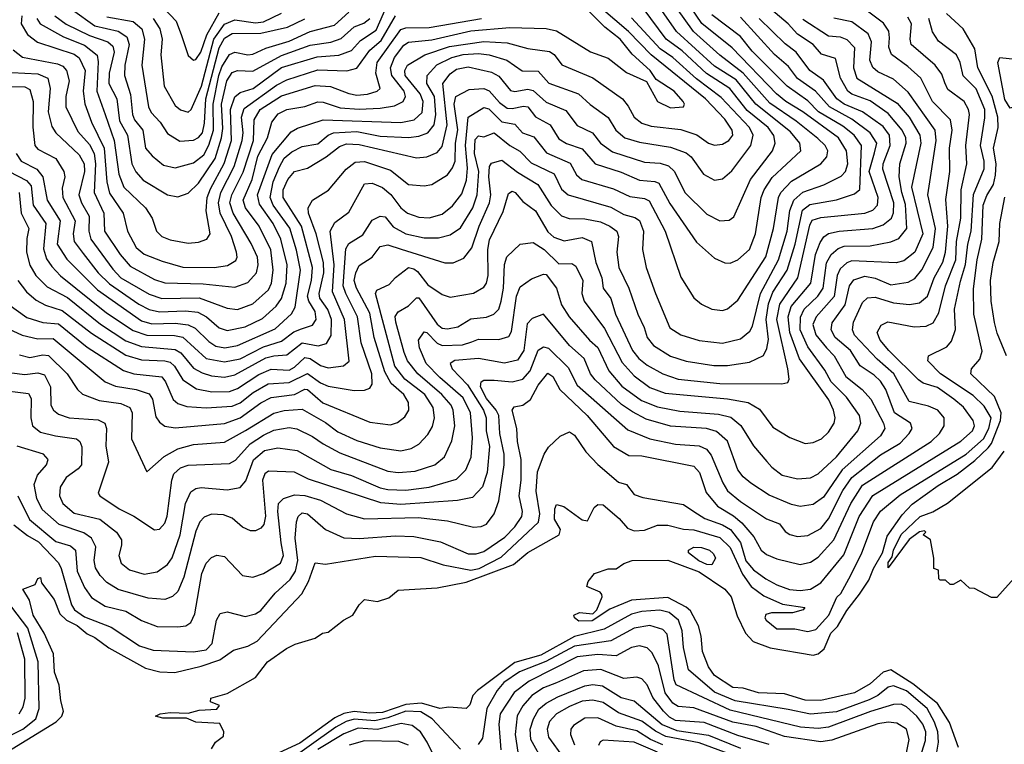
# Model space of a CAD drawing. Extents: x 1308313 to 1441400, y 959662 to 1036319.
# Tile 307 of 656: x 1359205 to 1363002, y 992897 to 995691. Entities that reach past the tile are written whole.
import ezdxf

# ---------------------------------------------------------------- set-up
doc = ezdxf.new("R2010")
doc.units = 0

msp = doc.modelspace()

# ---------------------------------------------------------------- linework, layer by layer
at = {"layer": '0CON10XD'}
for points in [[(1359160, 994595), (1359232.8, 994542.8), (1359295, 994523.2), (1359355, 994517.9), (1359465, 994428.6), (1359605, 994337.9), (1359645.1, 994325.1), (1359753.1, 994313.1), (1359767.7, 994295), (1359796.5, 994226.5), (1359815, 994211.4), (1359849.7, 994199.7), (1359925, 994193.8), (1360025, 994200.7), (1360055, 994213.9), (1360106.1, 994253.9), (1360163, 994287), (1360245, 994291.3), (1360315, 994326.1), (1360365, 994290.2), (1360395, 994277.5), (1360495, 994261.4), (1360535, 994262.5), (1360555, 994270), (1360564.1, 994285.9), (1360563, 994325), (1360522.4, 994445), (1360508.6, 994545), (1360462.5, 994635), (1360453, 994665), (1360463.2, 994806.8), (1360475, 994827.9), (1360528.9, 994861.1), (1360565, 994917.6), (1360595, 994932.9), (1360615, 994930.6), (1360645, 994892.6), (1360694.6, 994864.6), (1360765, 994849.7), (1360820.5, 994849.5), (1360865, 994861.1), (1360905, 994888.1), (1360952.9, 994965), (1360969.9, 995015), (1360975.5, 995105), (1360958.8, 995175), (1360961.6, 995228.4), (1360975, 995242.7), (1360995, 995239.2), (1361035, 995254.3), (1361095.3, 995205), (1361134.3, 995184.3), (1361178.2, 995138.2), (1361265.9, 995095.9), (1361295, 995036.7), (1361320.8, 995015), (1361485, 994967.7), (1361535, 994939.3), (1361577.7, 994927.7), (1361595, 994916.6), (1361610.7, 994875), (1361607.7, 994805), (1361620.6, 994735), (1361657.4, 994635), (1361712.7, 994502.7), (1361755, 994475.8), (1361825, 994453.8), (1361915, 994443.8), (1361985, 994459.7), (1362020.8, 994489.2), (1362031.2, 994508.8), (1362061.8, 994635), (1362131.8, 994765), (1362164.9, 994875), (1362175.8, 994955), (1362190.6, 994995), (1362225, 995025.8), (1362306.5, 995053.5), (1362373.2, 995086.8), (1362389.6, 995105), (1362398.8, 995135), (1362393.5, 995185), (1362362.5, 995235), (1362225.9, 995335.9), (1362160.2, 995375), (1362123.4, 995405), (1361952.4, 995582.4), (1361836.5, 995676.5), (1361743.8, 995813.8)], [(1359183, 993743), (1359235, 993701.4), (1359277.3, 993677.3), (1359355, 993596), (1359365.8, 993575), (1359404.6, 993435), (1359416.7, 993415), (1359455, 993388.6), (1359558.5, 993348.5), (1359667.2, 993277.2), (1359719.9, 993259.9), (1359875, 993253.4), (1359925, 993261.4), (1359947, 993285), (1359963.9, 993376.1), (1359978.9, 993401.1), (1360005, 993407.3), (1360075, 993390), (1360115, 993399.7), (1360135, 993412.8), (1360190.2, 993479.8), (1360247.8, 993532.2), (1360269.4, 993565), (1360278, 993605), (1360268.2, 993691.8), (1360272.7, 993755), (1360279.1, 993775), (1360295, 993789.3), (1360315, 993786), (1360385, 993724.7), (1360455, 993692.9), (1360515, 993690.2), (1360655, 993700.4), (1360725, 993697.6), (1360828.1, 993678.1), (1360935, 993630.9), (1360965, 993630.9), (1360995, 993640.7), (1361076.2, 993695), (1361115, 993735.7), (1361141.8, 993775), (1361144.5, 993795), (1361131.4, 993855), (1361139.2, 993915), (1361139.1, 993995), (1361124.8, 994065), (1361122.7, 994115), (1361104.7, 994185.3), (1361112.4, 994197.6), (1361145, 994204.7), (1361175, 994226.5), (1361205, 994281.5), (1361242.5, 994327.5), (1361261.4, 994315), (1361288.3, 994265), (1361394.2, 994165), (1361495, 994044.7), (1361555, 994010), (1361605, 994009.2), (1361805, 993968.8), (1361826.7, 993945), (1361852.5, 993867.5), (1361896.8, 993815), (1361958.3, 993778.3), (1361990.8, 993750.8), (1362037, 993697), (1362065, 993645.4), (1362085, 993628.9), (1362125, 993611.9), (1362215, 993589.7), (1362255, 993598.8), (1362285, 993618.3), (1362345.3, 993684.7), (1362409.9, 993825), (1362455, 993895.9), (1362719.7, 994065), (1362752.5, 994095), (1362770.9, 994125), (1362770.3, 994155), (1362745.4, 994185), (1362710.2, 994200.2), (1362635, 994218.2), (1362576.6, 994325), (1362511.7, 994381.7), (1362424.8, 994475), (1362417.3, 994495), (1362420.8, 994525), (1362455, 994600.8), (1362475, 994618.9), (1362505, 994621.3), (1362575, 994599.4), (1362637.3, 994592.7), (1362675, 994598.8), (1362706.4, 994625), (1362731.3, 994695), (1362765, 994755.9), (1362775.8, 994795), (1362784.2, 994895), (1362777.5, 994997.5), (1362792.6, 995105), (1362790.9, 995195), (1362801.8, 995265), (1362794.3, 995304.3), (1362725.6, 995375.6), (1362680, 995465), (1362630.8, 995510.8), (1362566.9, 995556.9), (1362557, 995585), (1362560.2, 995620.2), (1362556.5, 995646.5), (1362536.9, 995676.9), (1362428.4, 995758.4)], [(1359203.4, 995025), (1359210.7, 994945), (1359240.5, 994885), (1359233.4, 994846.6), (1359231.6, 994795), (1359244.6, 994744.6), (1359267.8, 994705), (1359311.2, 994661.2), (1359389.7, 994619.7), (1359516.9, 994516.9), (1359615, 994451.9), (1359675, 994430.8), (1359805, 994419.7), (1359826.2, 994406.2), (1359875, 994347.2), (1359908.5, 994328.5), (1359945, 994317.3), (1359995, 994312.7), (1360035, 994321.5), (1360155, 994386.7), (1360185, 994395.1), (1360235, 994398.2), (1360295, 994445.1), (1360356.8, 994433.2), (1360387.9, 994442.1), (1360406.3, 994473.7), (1360407.4, 994535), (1360393.6, 994573.6), (1360363.1, 994616.9), (1360360.3, 994635), (1360378.6, 994715), (1360376.8, 994755), (1360348.8, 994865), (1360318.7, 994945), (1360318.4, 994965), (1360334.8, 994995.2), (1360396.3, 995033.7), (1360464.6, 995115), (1360498.6, 995141.4), (1360535, 995144.4), (1360635, 995110.8), (1360705, 995055.3), (1360765, 995050), (1360795, 995055.3), (1360855, 995092), (1360875, 995120), (1360884.4, 995145.6), (1360886.1, 995215), (1360894.3, 995265.7), (1360880.4, 995365), (1360886.9, 995395), (1360938.7, 995421.3), (1360995, 995425.8), (1361016.4, 995416.4), (1361055, 995371.6), (1361085, 995349.5), (1361105, 995348), (1361147.6, 995357.6), (1361164.3, 995354.3), (1361195, 995315.7), (1361251.6, 995285), (1361285, 995231.6), (1361313.8, 995213.8), (1361375, 995193.1), (1361425, 995135.2), (1361525, 995102.7), (1361595, 995072.2), (1361655, 995067.1), (1361669.8, 995059.8), (1361712.2, 994982.2), (1361815, 994833.3), (1361885, 994771.2), (1361925, 994752.9), (1361945, 994752.3), (1361975, 994764.6), (1362019.5, 994805), (1362042.7, 994865), (1362064.8, 995005), (1362075.9, 995034.1), (1362107.6, 995082.4), (1362217.6, 995185), (1362214.3, 995215), (1362178.2, 995258.2), (1362044.8, 995365), (1361968.4, 995458.4), (1361885, 995511.4), (1361737.6, 995645), (1361654.7, 995764.7)], [(1360928.6, 995071.4), (1360932.2, 995117.8), (1360924.2, 995205), (1360934.9, 995315.1), (1360995, 995352.5), (1361015, 995347.3), (1361065, 995297.2), (1361115, 995287.4), (1361144.2, 995254.2), (1361188.4, 995238.4), (1361237.2, 995177.2), (1361328, 995138), (1361352.3, 995092.3), (1361373.1, 995075), (1361495, 995038.1), (1361558.4, 995008.4), (1361615, 995000.8), (1361632.2, 994992.2), (1361694.4, 994875), (1361755, 994698), (1361805, 994618.6), (1361834, 994594), (1361874.7, 994574.7), (1361915, 994569.6), (1361934.7, 994575.3), (1361975, 994609.5), (1362083, 994777), (1362112.5, 994885), (1362132, 995005), (1362141, 995025), (1362182.3, 995067.7), (1362295, 995135.3), (1362317.9, 995162.1), (1362321.9, 995185), (1362311.5, 995205), (1362283.1, 995233.1), (1362199.8, 995299.8), (1362098.7, 995368.7), (1361995, 995484.4), (1361905, 995553.5), (1361803.3, 995645), (1361708.3, 995778.3)], [(1359164.9, 995104.9), (1359231.1, 995071.1), (1359249.5, 995049.5), (1359256.9, 994975), (1359305.8, 994905), (1359297.1, 994807.1), (1359309.3, 994769.3), (1359328.6, 994738.6), (1359363.1, 994703.1), (1359540.6, 994560.6), (1359642.3, 994492.3), (1359695, 994474.2), (1359802.8, 994472.8), (1359835, 994466.5), (1359924.7, 994384.7), (1359995, 994371.2), (1360055, 994383.2), (1360145, 994429.1), (1360215, 994451.7), (1360262.2, 994487.8), (1360291.6, 994498.4), (1360335, 994512.6), (1360348, 994535), (1360344.2, 994565), (1360320.1, 994605), (1360315.6, 994625), (1360330.9, 994685), (1360334.9, 994735), (1360291.9, 994895), (1360221.5, 995005), (1360221.8, 995035), (1360239.3, 995075), (1360265, 995105.8), (1360315, 995118.8), (1360387.8, 995162.2), (1360438.6, 995201.4), (1360465, 995211.6), (1360515, 995210), (1360735, 995158.4), (1360775, 995162.3), (1360815, 995178.9), (1360835, 995202.2), (1360854.4, 995285), (1360837, 995445), (1360865, 995482.5), (1360890.2, 995499.8), (1360935, 995509.2), (1361025, 995488.6), (1361052.9, 995472.9), (1361097.9, 995417.9), (1361115, 995413.8), (1361165, 995422.2), (1361185, 995418), (1361235, 995372.9), (1361310.9, 995340.9), (1361355, 995282.4), (1361414.3, 995254.3), (1361445.7, 995215), (1361491.7, 995181.7), (1361615, 995142), (1361675, 995137), (1361707.3, 995127.3), (1361730.4, 995105), (1361770.6, 995025), (1361855, 994940.4), (1361905, 994915.4), (1361941.7, 994918.3), (1361958.8, 994931.2), (1362023.7, 995075), (1362108.9, 995185), (1362118.4, 995215), (1362113.9, 995243.9), (1362092.3, 995275), (1362010.8, 995340.8), (1361943.8, 995425), (1361853.8, 995483.8), (1361760.7, 995570.7), (1361698.1, 995615), (1361609.4, 995735)], [(1359165, 995432.9), (1359225, 995432.4), (1359245, 995422.1), (1359257.7, 995375), (1359255.7, 995275.7), (1359263.5, 995205), (1359275, 995191), (1359345, 995155.9), (1359375.9, 995105), (1359379, 995085), (1359369, 995041), (1359371.1, 995005), (1359419, 994915), (1359411.1, 994865), (1359414.8, 994835), (1359449.8, 994789.8), (1359508.3, 994715), (1359551.9, 994671.9), (1359665, 994593.9), (1359705, 994573), (1359745, 994564.9), (1359845, 994567.8), (1359892.4, 994562.4), (1359925.3, 994545.3), (1359975, 994503), (1360005, 994492.4), (1360075, 994506.6), (1360141.8, 994538.2), (1360194.2, 994585.8), (1360214.4, 994615.6), (1360232.3, 994675), (1360236.7, 994745), (1360211.9, 994845), (1360182.2, 994905), (1360129.5, 994979.5), (1360122.8, 995015), (1360178.9, 995171.1), (1360251.6, 995258.4), (1360277, 995273), (1360375.7, 995304.3), (1360675, 995294.5), (1360726.2, 995305), (1360757.1, 995332.9), (1360761.8, 995375), (1360749.3, 995405), (1360692.3, 995475), (1360690.9, 995495), (1360701.2, 995515), (1360768.2, 995555), (1360862.5, 995587.5), (1360995, 995607), (1361085, 995601.3), (1361165, 995579.8), (1361248.4, 995568.4), (1361266.1, 995556.1), (1361296.6, 995516.6), (1361416, 995466), (1361530, 995385), (1361552.1, 995357.9), (1361575.5, 995315.5), (1361605, 995291.5), (1361640.8, 995280.8), (1361755, 995266.7), (1361816.7, 995246.7), (1361862.2, 995215), (1361885, 995207.1), (1361915, 995210.8), (1361940, 995225), (1361955.2, 995245), (1361953.4, 995265), (1361925, 995307.3), (1361850.5, 995385), (1361639.9, 995555), (1361552.5, 995645), (1361448.1, 995735)], [(1359175, 995486.7), (1359275, 995482.2), (1359313.8, 995465), (1359323, 995425), (1359315.5, 995335), (1359329, 995279), (1359344.7, 995255), (1359435, 995169.3), (1359453.5, 995135), (1359454.9, 995105), (1359433.6, 995015), (1359443.2, 994985), (1359473.2, 994933.2), (1359472.5, 994875), (1359479.7, 994845), (1359565, 994728.7), (1359595.8, 994695.8), (1359705, 994631.8), (1359753.8, 994616.2), (1359897.9, 994617.9), (1360005, 994578.1), (1360045, 994573.5), (1360105, 994594.8), (1360165, 994648.8), (1360176.7, 994675), (1360182.9, 994725), (1360173.4, 994803.4), (1360128.9, 994895), (1360075.9, 994965.9), (1360067.6, 994995), (1360102.1, 995075), (1360124.2, 995165), (1360160.7, 995235), (1360177.4, 995295), (1360202.3, 995327.7), (1360235.1, 995344.9), (1360305, 995355.5), (1360355, 995373.4), (1360375, 995372.7), (1360441.1, 995351.1), (1360515, 995346), (1360595, 995349.3), (1360651.3, 995358.7), (1360684.7, 995375), (1360692.6, 995395), (1360687.4, 995415), (1360640.1, 995475), (1360635.1, 995505), (1360650.9, 995545), (1360687.3, 995592.7), (1360705, 995604.2), (1360795, 995613.4), (1360945, 995648.1), (1361095, 995660.3), (1361235, 995656.5), (1361275, 995647.6), (1361406.4, 995566.4), (1361475, 995542.3), (1361545, 995487.7), (1361622.6, 995452.6), (1361665, 995375.6), (1361715, 995351.1), (1361765.3, 995354.7), (1361768.5, 995365), (1361763.5, 995375), (1361729.3, 995415), (1361660.2, 995460.2), (1361636.1, 995495), (1361567.6, 995557.6), (1361520.6, 995615), (1361461.5, 995661.5), (1361398.5, 995725)], [(1359271.2, 995695), (1359284.8, 995675), (1359374.3, 995624.3), (1359455, 995591.9), (1359503.8, 995553.8), (1359508.5, 995528.5), (1359502.4, 995415), (1359534.6, 995325), (1359569.2, 995225), (1359587.6, 995095), (1359606.9, 995045), (1359690.8, 994965), (1359715.8, 994925), (1359733.3, 994875), (1359753.6, 994855), (1359785, 994842.1), (1359855, 994829.5), (1359895, 994832.8), (1359927.1, 994845), (1359939.6, 994865), (1359924.3, 994954.3), (1359928.7, 995005), (1359941, 995039), (1359993.9, 995136.1), (1360021.6, 995225), (1360018.8, 995345), (1360035, 995393.6), (1360055, 995410), (1360105.7, 995425), (1360215, 995506.4), (1360352.1, 995547.9), (1360435.9, 995554.1), (1360485, 995571.9), (1360519, 995611), (1360580.3, 995649.7), (1360622.8, 995747.2)], [(1359343.4, 994086.6), (1359424.8, 994074.8), (1359437.7, 994065), (1359444.3, 994044.3), (1359443.6, 993975), (1359431.2, 993958.8), (1359384.7, 993925), (1359361.8, 993888.2), (1359358.9, 993855), (1359371.6, 993825), (1359415, 993788.3), (1359514.3, 993764.3), (1359578.9, 993715), (1359597.9, 993685), (1359598.4, 993665), (1359587.2, 993625), (1359596.2, 993595), (1359629.1, 993569.1), (1359685, 993553.4), (1359735, 993561.6), (1359775, 993590.6), (1359793.5, 993616.5), (1359823.7, 993705), (1359845, 993825.6), (1359865, 993870), (1359885, 993883.1), (1359905, 993887.3), (1360005, 993878.6), (1360055, 993887.6), (1360077.6, 993912.4), (1360106.9, 993993.1), (1360149.2, 994029.2), (1360200.6, 994040.6), (1360275, 994029.3), (1360405, 993956), (1360485, 993933), (1360595, 993886.2), (1360625, 993879), (1360695, 993876.6), (1360785, 993888.7), (1360889.8, 993919.8), (1360925.8, 993955), (1360945.8, 994004.2), (1360952, 994078), (1360943.6, 994175), (1360915, 994232.9), (1360825, 994310.5), (1360773, 994365), (1360746.8, 994425), (1360743.3, 994455), (1360765, 994487.4), (1360775, 994484.2), (1360815, 994443.4), (1360835, 994434.2), (1360912.9, 994437.1), (1360948.6, 994448.6), (1360975, 994459.4), (1361052.5, 994457.5), (1361091.3, 994468.7), (1361101.7, 994488.3), (1361121.8, 994625), (1361135, 994661.1), (1361178.8, 994691.2), (1361225, 994709.7), (1361235, 994708.4), (1361275.4, 994655), (1361295, 994591.2), (1361324.5, 994545), (1361402.2, 994455), (1361435, 994426.8), (1361477, 994337), (1361527.4, 994277.4), (1361603, 994223), (1361665, 994198.6), (1361751, 994181), (1361899.9, 994170.1), (1361948.3, 994158.3), (1361986, 994126), (1362035, 994047.7), (1362086.9, 993986.9), (1362105.5, 993965), (1362145.7, 993935), (1362205, 993920.5), (1362255, 993923.7), (1362285, 993939.7), (1362355.2, 994005), (1362437.1, 994105), (1362449, 994135), (1362443.8, 994165), (1362394.4, 994235), (1362334.9, 994294.9), (1362309.8, 994339.8), (1362245, 994428.8), (1362215.6, 994495), (1362216.3, 994543.7), (1362230.8, 994575), (1362283.4, 994625), (1362304.1, 994655.9), (1362317.3, 994752.7), (1362335.1, 994784.9), (1362361.9, 994808.1), (1362385, 994818.1), (1362485, 994819), (1362565, 994834), (1362595, 994846.8), (1362626.7, 994885), (1362621.9, 994978.1), (1362606.8, 995025), (1362597, 995085), (1362599.2, 995135), (1362624.3, 995215), (1362622.6, 995235), (1362608.9, 995265), (1362555, 995329.5), (1362485, 995377.7), (1362415, 995403.4), (1362398.4, 995415), (1362370.7, 995465), (1362351.2, 995541.2), (1362297.4, 995557.4), (1362265, 995595.2), (1362204.8, 995635), (1362168.8, 995675), (1362101.6, 995731.6)], [(1359408.7, 995728.7), (1359495, 995667.4), (1359585, 995647), (1359619, 995625), (1359628, 995595), (1359611.1, 995515), (1359609.8, 995475), (1359632.1, 995402.1), (1359640.5, 995325), (1359648.1, 995305), (1359680.2, 995265), (1359690.5, 995195), (1359715.8, 995165.8), (1359760.1, 995130.1), (1359805, 995119.5), (1359875, 995138.4), (1359915, 995169.4), (1359935, 995206.4), (1359952.9, 995265), (1359950.9, 995365), (1359972.7, 995475), (1359985, 995508.5), (1360015, 995557), (1360035, 995565.2), (1360085, 995555.2), (1360105, 995557.7), (1360155, 995581.2), (1360245, 995607.6), (1360325, 995645.4), (1360419.8, 995670.2), (1360475, 995719.4)], [(1359720.6, 995695), (1359745.9, 995655.9), (1359755.2, 995615.2), (1359749.8, 995555), (1359762.7, 995435), (1359805, 995359.6), (1359825, 995342.5), (1359855, 995334.5), (1359866.1, 995343.9), (1359905.8, 995435), (1359953.8, 995615), (1359995, 995673.6), (1360035, 995690.4), (1360115, 995679), (1360145, 995681.9), (1360215, 995716.4)], [(1359760.7, 995735), (1359808.1, 995685), (1359829.2, 995629.2), (1359855, 995552.9), (1359875, 995534.2), (1359885, 995537.8), (1359903.3, 995565), (1359927.2, 995632.8), (1359975, 995717.3)], [(1362915.4, 994845), (1362921.4, 994975), (1362935, 995012.8), (1362960.3, 995055), (1362968.4, 995091.6), (1362971.5, 995135), (1362960.5, 995195), (1362978.7, 995275), (1362977.9, 995315), (1362956.2, 995396.2), (1362900.6, 995505), (1362888.6, 995578.6), (1362843.8, 995655), (1362779.7, 995715)], [(1363060.5, 995325), (1363065, 995363.3), (1363025, 995349.6), (1363005, 995383.5), (1362977.5, 995525), (1362985.4, 995544.6), (1363045, 995538.6), (1363095, 995522.5), (1363135, 995524), (1363175, 995544.2), (1363205.4, 995574.6), (1363265, 995599.4), (1363295, 995621.8), (1363315, 995611.9), (1363345.8, 995575.8), (1363365, 995566.5), (1363475, 995559.2), (1363585, 995568.4), (1363646.6, 995583.4), (1363746.3, 995623.7), (1363804.2, 995665), (1363845, 995717.6)], [(1359105.4, 994525), (1359215, 994474.1), (1359275, 994460.7), (1359335, 994461.6), (1359535, 994293.9), (1359575, 994277.7), (1359655, 994265.5), (1359705, 994247.9), (1359717.9, 994227.9), (1359730, 994160), (1359745, 994138.5), (1359765, 994123.4), (1359805, 994116.7), (1359995.7, 994134.3), (1360055, 994155.7), (1360135, 994213.6), (1360175, 994234.2), (1360265, 994245.1), (1360305, 994265.9), (1360315, 994264.4), (1360373.7, 994213.7), (1360555, 994139.5), (1360635, 994128.8), (1360661.9, 994138.1), (1360690.3, 994159.7), (1360706.5, 994185), (1360705.2, 994215), (1360686.1, 994245), (1360638.2, 994288.2), (1360613.2, 994333.2), (1360572.5, 994465), (1360555, 994559.3), (1360503.6, 994655), (1360495.4, 994685), (1360501.1, 994715), (1360515, 994742.8), (1360565, 994774.6), (1360595, 994816.1), (1360625, 994822.1), (1360676, 994806), (1360845, 994752.9), (1360876.8, 994753.2), (1360918.3, 994771.7), (1360949, 994811), (1360977.4, 994895), (1361016.9, 994985), (1361022.1, 995015), (1361014.5, 995084.5), (1361017.1, 995125), (1361025, 995137.3), (1361065, 995149), (1361125, 995103), (1361203.8, 995055), (1361255, 994973.7), (1361294.8, 994934.8), (1361324.8, 994924.8), (1361385, 994922.3), (1361445, 994910.7), (1361481.3, 994895), (1361508.2, 994875), (1361514.8, 994855), (1361508.7, 994795), (1361515.3, 994735), (1361554.8, 994655), (1361588.6, 994555), (1361613.3, 994503.3), (1361624.9, 994464.9), (1361649.1, 994435), (1361715, 994394), (1361775, 994374.3), (1361882.1, 994357.9), (1361935, 994358), (1362019.8, 994370.2), (1362073.4, 994396.6), (1362087, 994423), (1362092.9, 994457.1), (1362084.5, 994535), (1362093.4, 994595), (1362110.2, 994639.8), (1362164.9, 994725.1), (1362195.5, 994825), (1362224.2, 994955.8), (1362251.9, 994978.1), (1362355, 994996.7), (1362425, 995018.8), (1362445, 995035.6), (1362452, 995205), (1362423.5, 995245), (1362379.8, 995279.8), (1362285.5, 995335), (1362245, 995377.7), (1362164.6, 995434.6), (1362029.7, 995569.7), (1361985.6, 995625.6), (1361875, 995709)], [(1359175, 994328.8), (1359225, 994323.2), (1359275, 994329.3), (1359300.8, 994320.8), (1359324, 994275), (1359324.8, 994204.8), (1359335.6, 994185.6), (1359355, 994170.3), (1359396, 994156), (1359508.5, 994148.5), (1359533.1, 994135), (1359540.5, 994115), (1359537.7, 994047.7), (1359547.4, 993985), (1359507.8, 993865), (1359514.4, 993855), (1359588.5, 993805), (1359645, 993776.7), (1359725, 993723.3), (1359745, 993726.5), (1359765, 993750), (1359773.8, 993776.2), (1359791.5, 993915), (1359800.3, 993939.7), (1359825, 993963.4), (1359855, 993972.7), (1360015, 993979.1), (1360037.3, 993992.7), (1360094.4, 994055), (1360145, 994088.3), (1360185, 994108.7), (1360245, 994118.4), (1360273.5, 994113.5), (1360335, 994084), (1360375, 994054.8), (1360440.5, 994020.5), (1360625, 993949.6), (1360665, 993944.5), (1360730.4, 993949.6), (1360806.1, 993973.9), (1360844.1, 994005), (1360872.4, 994067.6), (1360883.3, 994125), (1360877.2, 994185), (1360868.8, 994205), (1360833.3, 994245), (1360740.2, 994325), (1360701.1, 994375), (1360687.7, 994407.7), (1360655.2, 994524.8), (1360653.8, 994546.2), (1360665, 994563.8), (1360705, 994587.7), (1360735, 994617.9), (1360745, 994618.2), (1360815, 994516.7), (1360835, 994501.9), (1360855, 994499.2), (1360895, 994506.1), (1360945, 994537), (1361005, 994543.3), (1361033.5, 994555), (1361052.5, 994575), (1361062.1, 994605), (1361071.1, 994655), (1361075, 994746.7), (1361083.9, 994776.1), (1361135, 994825.5), (1361185, 994831.6), (1361227.6, 994805), (1361285, 994750), (1361335, 994750.3), (1361349.8, 994739.8), (1361376.7, 994685), (1361373, 994635), (1361382.3, 994605), (1361460.2, 994500.2), (1361528.4, 994368.4), (1361575, 994317.6), (1361635, 994272.8), (1361695, 994251.3), (1361935, 994228.9), (1362015.2, 994215.2), (1362058.5, 994188.5), (1362109.1, 994119.1), (1362175, 994079.2), (1362235, 994056.4), (1362265, 994060.4), (1362296.9, 994075), (1362325, 994100.9), (1362345.9, 994135), (1362349.5, 994155), (1362344.2, 994185), (1362325.2, 994225), (1362212.7, 994382.7), (1362175.7, 994485), (1362168.4, 994545), (1362180.9, 994585), (1362256.2, 994675), (1362274.6, 994785), (1362291.7, 994831.7), (1362306.8, 994853.2), (1362325, 994866), (1362364.9, 994875.1), (1362495, 994885.2), (1362535, 994899.8), (1362567.6, 994925), (1362574.6, 994945.4), (1362576.1, 994985), (1362533.5, 995115), (1362535.8, 995135), (1362562.6, 995205), (1362559.4, 995245), (1362535, 995278.3), (1362455.8, 995335.8), (1362385, 995365.3), (1362356.1, 995385), (1362305, 995457.7), (1362253, 995495), (1362200.2, 995565), (1362157.6, 995597.6), (1362057.1, 995695)], [(1359180.3, 995575), (1359216.1, 995546.1), (1359350.9, 995520.9), (1359371.6, 995511.6), (1359385.6, 995495), (1359395.5, 995455), (1359382.8, 995395), (1359383.7, 995355), (1359429.4, 995259.4), (1359475, 995209.8), (1359492, 995175), (1359497.9, 995135), (1359492.3, 995025), (1359529.4, 994945), (1359532.5, 994875), (1359592.2, 994785), (1359630.8, 994740.8), (1359725, 994689.3), (1359765, 994675.9), (1359912.9, 994672.9), (1360035, 994659.3), (1360085, 994677.9), (1360118.8, 994715), (1360124.8, 994745), (1360122.4, 994775), (1360097.6, 994827.6), (1360027.9, 994945), (1360016.2, 994985), (1360023.1, 995015), (1360066.6, 995103.4), (1360106.4, 995225), (1360109.1, 995305), (1360133.1, 995345), (1360215, 995397.4), (1360345, 995437.5), (1360403.5, 995433.5), (1360475, 995405.6), (1360505, 995400.2), (1360546.6, 995403.4), (1360584.4, 995415), (1360595.4, 995425), (1360578.2, 995485), (1360583.5, 995525), (1360675, 995653.5), (1360695, 995659.2), (1360785, 995660.2), (1360985.6, 995695.6)], [(1359191.9, 995175), (1359211, 995145), (1359271.1, 995115), (1359294.2, 995084.2), (1359311.6, 994995), (1359361.4, 994915), (1359350.4, 994825), (1359387.3, 994767.3), (1359505, 994648.6), (1359675, 994530), (1359715, 994518.6), (1359805, 994520.5), (1359855, 994514.1), (1359881.4, 994501.4), (1359935, 994449.8), (1359962.1, 994432.1), (1359996, 994426), (1360045, 994434.3), (1360190.7, 994499.3), (1360253.6, 994556.4), (1360267.8, 994582.2), (1360288, 994725), (1360272.5, 994802.5), (1360246.7, 994886.7), (1360182.4, 994975), (1360171.1, 995005), (1360182.6, 995065), (1360206.9, 995123.1), (1360225, 995156.5), (1360255, 995180.9), (1360295, 995202.4), (1360355, 995212.5), (1360394.7, 995245.3), (1360415.6, 995254.4), (1360505, 995259.3), (1360595, 995241.4), (1360705, 995236.7), (1360745, 995241.5), (1360779.6, 995255), (1360804.2, 995285.8), (1360809.8, 995325), (1360805.3, 995395), (1360775.5, 995445), (1360776.7, 995475), (1360813.8, 995516.2), (1360871.2, 995545), (1360915, 995557), (1360975, 995560.8), (1361015.6, 995555.6), (1361083.9, 995535), (1361143.4, 995493.4), (1361205, 995491.9), (1361245.9, 995445.9), (1361360.4, 995405), (1361405, 995364.1), (1361474.2, 995314.2), (1361504.6, 995264.6), (1361539.2, 995235), (1361595, 995218.4), (1361715, 995198.8), (1361775, 995177.1), (1361795, 995161.3), (1361841.8, 995095), (1361885, 995072.5), (1361915, 995077.1), (1361952, 995108), (1362024.3, 995205), (1362034.4, 995245), (1362019.5, 995275), (1361910.1, 995390.1), (1361815, 995462.5), (1361724.5, 995544.5), (1361675, 995577.8), (1361565, 995697.4)], [(1362225, 995693.3), (1362325, 995628.4), (1362369.2, 995625), (1362395, 995614.5), (1362424.1, 995584.1), (1362420.9, 995505), (1362433.7, 995465), (1362588.6, 995368.6), (1362635.1, 995315.1), (1362676.1, 995245), (1362681, 995215), (1362644, 995045), (1362688.2, 994865), (1362657.7, 994795), (1362615, 994760.5), (1362585, 994753.8), (1362415, 994761.1), (1362395, 994753.3), (1362369.6, 994730.4), (1362357.8, 994705), (1362346.8, 994623.2), (1362277, 994545), (1362264.6, 994515), (1362275.5, 994475.5), (1362316.1, 994426.1), (1362346.7, 994395), (1362391.2, 994315), (1362454.7, 994265), (1362488.1, 994228.1), (1362536.7, 994135), (1362541.4, 994115), (1362524.3, 994085.7), (1362377.2, 993955), (1362305, 993849.7), (1362265, 993821.1), (1362215, 993814.2), (1362181.3, 993821.3), (1362095, 993858.1), (1362025, 993904.1), (1361995, 993928.7), (1361975, 993955.5), (1361935, 994065.4), (1361892.6, 994102.6), (1361854.5, 994114.5), (1361715, 994123.7), (1361621.1, 994151.1), (1361568.2, 994178.2), (1361526.5, 994206.5), (1361425, 994301.7), (1361406.1, 994325), (1361382.3, 994385), (1361325, 994434.7), (1361225, 994555.4), (1361181.2, 994538.8), (1361161.7, 994518.3), (1361148.9, 994415), (1361125, 994378.3), (1361075, 994366.1), (1360975, 994384.8), (1360883, 994377), (1360864.8, 994365.2), (1360873.1, 994345), (1360932.3, 994282.3), (1360994, 994185), (1361004.3, 994155), (1361003.6, 994105), (1361016.8, 994045), (1361008.3, 993945), (1360990.7, 993889.3), (1360951.6, 993848.4), (1360893.2, 993836.8), (1360675, 993821.9), (1360597.6, 993827.6), (1360318.7, 993918.7), (1360265, 993945.7), (1360165, 993950.6), (1360150.4, 993939.6), (1360141.1, 993915), (1360153.7, 993776.3), (1360146.3, 993745), (1360135, 993730.5), (1360115, 993720.5), (1360095, 993720), (1360065, 993734.5), (1360025, 993769.3), (1359991.3, 993781.3), (1359945, 993783.7), (1359917.2, 993772.8), (1359900.5, 993755), (1359885, 993718.5), (1359838.9, 993541.1), (1359815, 993485.5), (1359795, 993467.3), (1359765.2, 993454.8), (1359700.9, 993460.9), (1359585, 993494), (1359541.3, 993521.3), (1359515, 993547.8), (1359497.9, 993577.9), (1359492.4, 993605), (1359498.6, 993658.6), (1359482, 993692), (1359452.2, 993712.2), (1359357.2, 993745), (1359291.8, 993801.8), (1359271.2, 993845), (1359261.3, 993898.7), (1359274.2, 993935), (1359308.2, 993975), (1359315.3, 993995.3), (1359296.9, 994015), (1359195.9, 994045.9)], [(1359197.6, 993855), (1359243.4, 993763.4), (1359345, 993679.3), (1359401.8, 993661.8), (1359420.5, 993645), (1359427.2, 993565), (1359455, 993501.8), (1359482.3, 993462.3), (1359535, 993429.8), (1359615, 993410.4), (1359675, 993374.8), (1359735, 993350.5), (1359815, 993349.2), (1359845.7, 993354.3), (1359865, 993366.5), (1359880.4, 993399.6), (1359908.3, 993555), (1359925, 993595.6), (1359945, 993617.5), (1359965, 993625.5), (1359995, 993621.1), (1360065, 993547.3), (1360105, 993541.8), (1360145, 993555.9), (1360211.4, 993595), (1360222.9, 993625), (1360213.8, 993673.8), (1360200.7, 993795), (1360203, 993825), (1360222.2, 993845), (1360265, 993859), (1360305, 993856.1), (1360365, 993837.7), (1360465, 993786.1), (1360535, 993765.6), (1360741.9, 993771.9), (1360855, 993758.3), (1360955, 993733.5), (1360985, 993736.8), (1361005, 993746.2), (1361034.7, 993785), (1361053, 993835), (1361073.9, 993975), (1361074, 994015), (1361056.7, 994095), (1361052.9, 994165), (1361043.2, 994185), (1361005, 994230), (1360982.6, 994275), (1360985, 994294.4), (1360995, 994301.3), (1361035, 994300.4), (1361105, 994294.1), (1361145, 994304.4), (1361173.6, 994336.4), (1361205, 994417.1), (1361225, 994428.8), (1361245, 994424.8), (1361319.9, 994349.9), (1361355, 994281.5), (1361549.9, 994109.9), (1361635, 994074.5), (1361735, 994053.9), (1361825, 994047.1), (1361853.8, 994035), (1361872.1, 994012.1), (1361916.7, 993905), (1361935, 993874.8), (1361985, 993833.1), (1362085, 993766.2), (1362135, 993747.3), (1362157.9, 993717.9), (1362175, 993706), (1362205, 993698.6), (1362245, 993701.4), (1362295, 993729.2), (1362325, 993766.6), (1362379.3, 993875), (1362414.7, 993925.3), (1362525, 994013.2), (1362601.4, 994058.6), (1362635.8, 994095), (1362646.5, 994115), (1362641.1, 994135), (1362579.3, 994175), (1362545.8, 994265), (1362525, 994297.6), (1362500.7, 994320.7), (1362445.9, 994355.9), (1362409.6, 994415), (1362350, 994465), (1362334.1, 994495), (1362338.7, 994521.3), (1362388.3, 994591.7), (1362405.4, 994664.6), (1362422.4, 994687.6), (1362465, 994701.7), (1362505, 994693.8), (1362565, 994667.9), (1362631.8, 994678.2), (1362656.7, 994693.3), (1362684.2, 994725.8), (1362727.8, 994812.2), (1362737.6, 994885), (1362707.7, 995015), (1362739, 995225), (1362735.2, 995265), (1362631.2, 995411.2), (1362575, 995460.9), (1362515, 995489.8), (1362495, 995506.2), (1362484.1, 995535), (1362489.8, 995605), (1362476.8, 995636.8), (1362415, 995682), (1362345, 995696.6)], [(1359213.2, 995705), (1359211.6, 995675), (1359235, 995633.3), (1359274.1, 995604.1), (1359415, 995557.9), (1359435, 995543.7), (1359457.9, 995495), (1359450.1, 995415), (1359456.6, 995366.6), (1359481.8, 995295), (1359530.7, 995195), (1359541, 995065), (1359551.3, 995021.3), (1359603.8, 994945), (1359620.8, 994875), (1359655, 994812), (1359685, 994786.1), (1359755, 994760), (1359835, 994736.1), (1359955, 994735.2), (1360006.5, 994743.5), (1360038.2, 994761.8), (1360043.7, 994775), (1360041, 994795), (1360022.2, 994855), (1359978, 994945), (1359971.4, 994985), (1359981.6, 995025), (1360032.3, 995125), (1360063.6, 995225), (1360067, 995255), (1360061, 995315), (1360071.5, 995348.5), (1360195, 995437.8), (1360235, 995458.3), (1360355, 995497.1), (1360466.6, 995493.4), (1360505, 995503.8), (1360555, 995573.6), (1360599.2, 995610.8), (1360655, 995706.2)], [(1359340.2, 995705), (1359385, 995673.5), (1359475, 995630.3), (1359545, 995605.5), (1359565, 995588.2), (1359570, 995565), (1359550, 995485), (1359548.8, 995445), (1359579.8, 995385), (1359590.4, 995300.4), (1359621.2, 995245), (1359637.9, 995135), (1359653.6, 995103.6), (1359682, 995072), (1359775.3, 995015.3), (1359815, 995008.2), (1359855, 995022.1), (1359895, 995060.8), (1359959.1, 995155), (1359983.8, 995235), (1359988.6, 995271.4), (1359983.7, 995365), (1360004.4, 995455), (1360025, 995487), (1360045, 995494.4), (1360105, 995492.1), (1360215, 995552.1), (1360325, 995592.1), (1360405, 995604.3), (1360445, 995618.2), (1360495, 995662.9), (1360532.8, 995677.2), (1360555, 995694.8)], [(1359541.7, 995701.7), (1359643.5, 995683.5), (1359676, 995656), (1359687.1, 995615), (1359676.2, 995515), (1359702.4, 995355), (1359712.7, 995332.7), (1359747.6, 995295), (1359775, 995252.5), (1359822.9, 995222.9), (1359875, 995226.1), (1359895, 995236.5), (1359909.7, 995255), (1359918.4, 995291.6), (1359923.4, 995385), (1359975, 995582.4), (1359995, 995619.1), (1360025, 995637.4), (1360135, 995638.1), (1360237.9, 995662.1), (1360305, 995694.3)], [(1360076.2, 994106.2), (1360185, 994174.2), (1360225, 994183.6), (1360295, 994188.8), (1360385, 994138.1), (1360432, 994102), (1360505, 994068.7), (1360595, 994040.4), (1360675, 994028.3), (1360715, 994036.9), (1360745, 994053.9), (1360778.9, 994091.1), (1360797.7, 994122.3), (1360804.8, 994155.2), (1360799.2, 994195), (1360767.7, 994245), (1360690.3, 994305), (1360652.6, 994355), (1360576.9, 994635), (1360582.2, 994647.8), (1360630.7, 994669.3), (1360655, 994696.4), (1360705, 994734.8), (1360725, 994730.6), (1360739.9, 994719.9), (1360778.9, 994668.9), (1360835, 994630.7), (1360865, 994620.7), (1360955, 994636.5), (1360995, 994660), (1361005.2, 994675), (1361011.5, 994705), (1361010.4, 994805), (1361017.7, 994842.3), (1361069.4, 994950.6), (1361089.7, 995020.3), (1361105, 995029.6), (1361115.4, 995025), (1361145, 994989.2), (1361195, 994954.1), (1361242.4, 994872.4), (1361265, 994852.3), (1361305, 994838.4), (1361375, 994850.8), (1361410.4, 994835), (1361427, 994755), (1361450, 994695), (1361455.5, 994655.5), (1361485.1, 994615.1), (1361502.8, 994555), (1361568.3, 994415), (1361592.4, 994385), (1361625, 994358.4), (1361685, 994325.7), (1361744.9, 994304.9), (1361905, 994288.4), (1362143.8, 994286.2), (1362168, 994292), (1362172.7, 994305), (1362167.3, 994345), (1362125.7, 994535), (1362136.3, 994593.7), (1362206, 994695), (1362252.1, 994897.9), (1362262, 994918), (1362295, 994928.4), (1362464.2, 994945), (1362495, 994956.2), (1362513.8, 994975), (1362516.1, 995005), (1362481.4, 995105), (1362502.3, 995177.7), (1362510.7, 995215), (1362485.6, 995255), (1362415, 995306.9), (1362327.7, 995355), (1362274.8, 995415), (1362205, 995464.1), (1362169.8, 995509.8), (1362116.2, 995556.2), (1361985, 995700)], [(1361805.1, 993795.1), (1361847, 993767), (1361915, 993743.7), (1361946.8, 993725), (1361985.1, 993675.1), (1362005, 993603.7), (1362035, 993569.3), (1362082.9, 993535), (1362125, 993511.3), (1362174.2, 993494.2), (1362215, 993490.5), (1362255, 993495.2), (1362295, 993519.7), (1362383, 993627), (1362443, 993775), (1362495, 993855.6), (1362835, 994065.5), (1362879.6, 994105), (1362887, 994125), (1362882.4, 994145), (1362845, 994196.7), (1362807.4, 994227.4), (1362745, 994272.3), (1362689.8, 994289.8), (1362671.9, 994301.9), (1362557.6, 994415), (1362523.5, 994455), (1362512.7, 994485), (1362526.9, 994513.1), (1362553.6, 994526.4), (1362655, 994506), (1362700.9, 994509.1), (1362728.3, 994521.7), (1362750.1, 994559.9), (1362775.9, 994665), (1362815.1, 994765), (1362818.1, 994835), (1362834.3, 994925), (1362836.1, 995035), (1362858.3, 995135), (1362854.6, 995205), (1362867.6, 995325), (1362864, 995345), (1362847.3, 995375), (1362785, 995420.9), (1362772.7, 995447.3), (1362761.1, 995481.1), (1362736.3, 995515), (1362643.6, 995595), (1362639, 995615), (1362644.5, 995674.5), (1362630.1, 995700.1)], [(1362832.8, 994682.8), (1362852.9, 994747.1), (1362861.9, 994825), (1362875.1, 994875), (1362883.1, 995016.9), (1362925, 995116.2), (1362924.8, 995145), (1362910.9, 995205), (1362927.7, 995312.3), (1362927.2, 995345), (1362894.3, 995424.3), (1362843.8, 995473.8), (1362832.1, 995525), (1362817.7, 995555), (1362748.2, 995608.2), (1362725, 995644.5), (1362711.4, 995695)], [(1359197.8, 994685), (1359231.9, 994641.9), (1359268.9, 994608.9), (1359305, 994589.8), (1359369.7, 994569.7), (1359481.9, 994481.9), (1359615, 994397.4), (1359675, 994378.9), (1359765, 994375.4), (1359785, 994369.7), (1359802.2, 994355), (1359835, 994302.4), (1359887, 994267), (1359946.3, 994256.3), (1360015, 994257.8), (1360045, 994268.7), (1360127.9, 994322.1), (1360175, 994342.7), (1360245, 994340), (1360265, 994350.6), (1360305, 994387.8), (1360325, 994384.8), (1360365, 994357.7), (1360395, 994349), (1360453.9, 994356.1), (1360476.4, 994373.6), (1360458.2, 994535), (1360411, 994641), (1360418.1, 994745), (1360402, 994875), (1360421, 994909), (1360475, 994948.9), (1360535, 995057.9), (1360565, 995059.8), (1360605, 995043.3), (1360636.9, 995016.9), (1360675.4, 994965.4), (1360700.9, 994945), (1360745, 994929.3), (1360785, 994926.2), (1360835, 994941.2), (1360875, 994973.3), (1360910.7, 995019.3), (1360928.6, 995071.4)], [(1363010.9, 994395), (1362975, 994482.5), (1362965, 994522.9), (1362952, 994605), (1362949.5, 994685), (1362959.4, 994755), (1362982.4, 994835), (1362985.3, 994905), (1363004.2, 995005.8)], [(1362825.4, 992885), (1362791.2, 992981.2), (1362745, 993054.5), (1362649.5, 993129.5), (1362565, 993183.9), (1362535, 993174.6), (1362485, 993129.8), (1362425, 993095.2), (1362295, 993065.4), (1362235, 993066.9), (1362155, 993090.9), (1362055, 993095.2), (1361995, 993113.8), (1361955, 993116.5), (1361885, 993162.5), (1361862.1, 993195), (1361838.7, 993255), (1361833.7, 993313.7), (1361823.1, 993353.1), (1361791.6, 993411.6), (1361775.8, 993425.8), (1361705, 993462.3), (1361565, 993452.2), (1361481.7, 993418.3), (1361412.9, 993372.9), (1361361.9, 993371.9), (1361345, 993384), (1361342, 993395), (1361364.5, 993405.5), (1361415, 993400), (1361430.5, 993415), (1361451.2, 993465), (1361450, 993475), (1361443.6, 993483.6), (1361392.5, 993505), (1361397.5, 993525), (1361422.5, 993555), (1361475, 993573.8), (1361505, 993573.3), (1361535, 993594), (1361567.5, 993605), (1361705, 993606.7), (1361825, 993561.9), (1361925, 993494.8), (1361949.5, 993465), (1361972.1, 993392.1), (1362004.2, 993325), (1362033.9, 993293.9), (1362099.4, 993269.4), (1362265, 993240.3), (1362285, 993245.7), (1362308.2, 993265), (1362334, 993325), (1362358.7, 993351.3), (1362395, 993412.9), (1362443.8, 993476.2), (1362480.4, 993529.6), (1362497.7, 993575), (1362533.2, 993635), (1362551.1, 993698.9), (1362608.5, 993781.5), (1362647, 993823), (1362747.3, 993895), (1362821.2, 993938.8), (1362888.9, 993991.1), (1362940, 994040), (1362953.1, 994056.9), (1362988.3, 994145), (1362989.8, 994175), (1362965, 994238.1), (1362872.9, 994325), (1362876.4, 994345), (1362908.2, 994381.8), (1362917.4, 994412.6), (1362885.2, 994555), (1362883.6, 994653.6), (1362897.6, 994765), (1362915.4, 994845)], [(1359945, 992880), (1359960, 992905), (1359991.7, 992928.3), (1359992.5, 992945), (1359977.1, 992977.1), (1359885, 992982.2), (1359848.3, 992998.3), (1359757.9, 992997.9), (1359728.8, 993005), (1359747.5, 993015), (1359785, 993020), (1359855, 993017.5), (1359898, 993028), (1359965, 993031.8), (1359975.9, 993045.9), (1359940.7, 993060.7), (1359942.5, 993075), (1360005, 993092.5), (1360115, 993154.3), (1360160.4, 993215), (1360233.9, 993266.1), (1360267.2, 993282.8), (1360345, 993306.7), (1360372.5, 993325), (1360395, 993328.8), (1360454.6, 993375.4), (1360490, 993395), (1360514, 993435), (1360535, 993455.7), (1360585, 993448), (1360628.8, 993461.2), (1360665, 993490.6), (1360815, 993500.6), (1360927.7, 993522.3), (1361109.3, 993590.7), (1361165, 993636.1), (1361285.2, 993704.8), (1361291.5, 993725), (1361267.5, 993765), (1361269.2, 993805), (1361275, 993821.9), (1361303.3, 993813.3), (1361375, 993762.5), (1361395, 993758), (1361420.2, 993809.8), (1361435, 993821.4), (1361455, 993820.5), (1361517.1, 993767.1), (1361549.7, 993729.7), (1361575, 993719.4), (1361615, 993722.7), (1361665, 993741.8), (1361705, 993741.4), (1361765, 993726.9), (1361805, 993724.3), (1361905, 993694.5), (1361945, 993656), (1361992.3, 993552.3), (1362026.5, 993505), (1362075, 993468.9), (1362146.9, 993436.9), (1362232.5, 993425), (1362226.7, 993415), (1362185.9, 993404.1), (1362105, 993403.3), (1362082.2, 993397.8), (1362079.4, 993385), (1362084.5, 993375), (1362125, 993342.1), (1362195, 993342.3), (1362245, 993331.8), (1362275, 993340), (1362325.7, 993395), (1362356.4, 993463.6), (1362372.1, 993477.9), (1362410.5, 993549.5), (1362452.9, 993635), (1362498.3, 993755), (1362525, 993796.2), (1362600.9, 993859.1), (1362855, 994015.2), (1362922, 994075), (1362943, 994115), (1362951.1, 994155), (1362925, 994200), (1362882.2, 994242.2), (1362756.8, 994325), (1362707.5, 994375), (1362710, 994395), (1362780.4, 994429.6), (1362798.9, 994451.1), (1362813.9, 994496.1), (1362810.9, 994575), (1362832.8, 994682.8)], [(1359205, 994398.7), (1359245, 994388), (1359295, 994398.6), (1359316.3, 994396.3), (1359388.3, 994325), (1359427.7, 994265), (1359447.2, 994247.2), (1359512.3, 994222.3), (1359595, 994211), (1359629.6, 994195), (1359639.5, 994175), (1359636.7, 994075), (1359695, 993947.5), (1359763, 994007), (1359815, 994036), (1359875, 994053.3), (1359995, 994061.2), (1360076.2, 994106.2)], [(1359113.1, 994265), (1359239.3, 994249.3), (1359249.6, 994229.6), (1359248.1, 994155), (1359255.3, 994125), (1359285, 994100.2), (1359343.4, 994086.6)], [(1359118.2, 992845), (1359346.1, 992983.9), (1359367.5, 993005), (1359374.7, 993025), (1359363.5, 993065), (1359358, 993125), (1359338.9, 993175), (1359335.6, 993245.6), (1359299.4, 993325), (1359257.8, 993395), (1359242.7, 993452.7), (1359217.5, 993495), (1359265, 993513.3), (1359275, 993536.7), (1359285, 993540), (1359289.6, 993519.6), (1359338.2, 993455), (1359360, 993400), (1359385.8, 993375.8), (1359427.3, 993355), (1359465, 993322.5), (1359495, 993308.6), (1359549.4, 993269.4), (1359690.8, 993190.8), (1359745.9, 993175.9), (1359803.9, 993173.9), (1359905, 993197.9), (1359977.4, 993222.6), (1360030, 993260), (1360085.5, 993275), (1360121.2, 993295), (1360293, 993477), (1360319.4, 993525), (1360345, 993596.2), (1360385, 993591.5), (1360577.1, 993622.9), (1360752.5, 993617.5), (1360839, 993589), (1360945, 993568.9), (1360977.4, 993575), (1361061.9, 993618.1), (1361206.3, 993753.7), (1361211.1, 993785), (1361196.5, 993873.5), (1361202.2, 993947.8), (1361227.5, 994015), (1361245, 994042.9), (1361290, 994085), (1361325, 994101.4), (1361345, 994089.2), (1361388.2, 994025), (1361435, 993975.3), (1361515, 993907.3), (1361545, 993898.5), (1361575, 993860.4), (1361608.4, 993848.4), (1361765, 993821.2), (1361805.1, 993795.1)], [(1363050.7, 993549.3), (1362973, 993463), (1362953, 993463), (1362887, 993497), (1362868.3, 993498.3), (1362835, 993530), (1362805, 993512.5), (1362793, 993513), (1362775, 993530), (1362755, 993530), (1362750, 993535), (1362748.3, 993568.3), (1362730, 993575), (1362730, 993615), (1362717.5, 993685), (1362690, 993705), (1362700, 993715), (1362695, 993720), (1362675, 993716.7), (1362635, 993687.1), (1362555, 993577.5), (1362555, 993598), (1362570.5, 993619.5), (1362575, 993645.6), (1362605, 993706), (1362677.9, 993775), (1362726.2, 993793.8), (1362783.7, 993826.3), (1362956, 993964), (1363002.4, 994027.6)], [(1361875, 993589.3), (1361855, 993590.3), (1361824, 993604), (1361785, 993634.5), (1361784.3, 993645.7), (1361805, 993657.5), (1361835, 993655.8), (1361865.4, 993645), (1361881.3, 993631.3), (1361888.9, 993615), (1361875, 993589.3)], [(1359057.6, 992875), (1359217.8, 992955), (1359267.2, 992995), (1359280, 993035), (1359277.1, 993215), (1359236.6, 993345), (1359175.1, 993425.1)], [(1362725, 992766.7), (1362748.9, 992905), (1362746.1, 992945), (1362732.7, 992982.7), (1362705, 993035.4), (1362625, 993103.2), (1362575, 993122.8), (1362555, 993117.5), (1362515.2, 993085), (1362481.5, 993068.5), (1362355, 993022.3), (1362255, 993013), (1362169.3, 993030.7), (1361965, 993064.7), (1361885, 993097.5), (1361784.4, 993184.4), (1361765, 993270), (1361760.7, 993335), (1361746.2, 993375), (1361710, 993405), (1361673.5, 993413.5), (1361605, 993408.5), (1361565, 993398.1), (1361458.9, 993341.1), (1361345, 993313), (1361215, 993240.8), (1361115, 993212.3), (1360970.3, 993105), (1360953.2, 993085), (1360940.7, 993049.3), (1360926.9, 993035), (1360860.7, 993040.7), (1360825, 993034.9), (1360755, 993055.9), (1360695, 993050.9), (1360605, 993019.3), (1360555, 993016.7), (1360495, 993023), (1360455, 993015.6), (1360421.2, 992998.8), (1360285, 992901.1), (1360205, 992863.7)], [(1359203, 993015), (1359218.8, 993041.2), (1359225.9, 993075), (1359224.9, 993225), (1359196.6, 993326.6)], [(1362671.7, 992825), (1362698.8, 992911.2), (1362699.6, 992945), (1362688, 992975), (1362665.5, 993005), (1362625, 993041.7), (1362605, 993051.7), (1362575, 993050.7), (1362486.6, 993023.4), (1362325, 992963.2), (1362285, 992957.5), (1362216.4, 992963.6), (1361945, 993028.3), (1361736.7, 993126.7), (1361729, 993145), (1361701.8, 993321.8), (1361685, 993339), (1361635, 993355.1), (1361575.3, 993344.7), (1361485, 993296.1), (1361345, 993275.5), (1361234.1, 993215.9), (1361133.2, 993176.8), (1361071.9, 993135), (1361046.4, 993105), (1361007.4, 993035), (1360989.9, 992920.1), (1360973.5, 992896.5)], [(1362621.7, 992845), (1362636, 992916), (1362625.8, 992955), (1362587.8, 992977.8), (1362555, 992981.9), (1362515.2, 992975.2), (1362337.5, 992912.5), (1362295, 992906.6), (1362155, 992927.6), (1362045, 992965.5), (1361955, 992981.9), (1361805, 993037.7), (1361745, 993043.3), (1361724.1, 993055), (1361694.6, 993095), (1361669.2, 993199.2), (1361645, 993249.6), (1361625, 993268.7), (1361595, 993277.1), (1361565, 993270), (1361505, 993237.4), (1361435, 993243), (1361355, 993234.2), (1361170.3, 993140.3), (1361112.8, 993097.2), (1361058.6, 993015), (1361053.2, 992975), (1361061, 992875)], [(1362095.8, 992895.8), (1361975, 992930.6), (1361845, 992981.2), (1361735, 992989.3), (1361711.7, 993001.7), (1361688.7, 993025), (1361647.1, 993077.1), (1361625, 993126.2), (1361605, 993149.1), (1361585, 993155.3), (1361535, 993150), (1361445.8, 993185.8), (1361379.8, 993180.2), (1361275.9, 993134.1), (1361225, 993114), (1361180.6, 993085), (1361145.9, 993045), (1361123.2, 993006.8), (1361116, 992935), (1361134.4, 992815)], [(1361226.7, 992825), (1361176.2, 992915), (1361174.5, 992955), (1361186.8, 992995), (1361207.5, 993032.5), (1361235, 993055.5), (1361280, 993080), (1361385, 993122.7), (1361415, 993127.7), (1361452.6, 993122.6), (1361525, 993076.8), (1361575, 993064.8), (1361682.7, 992972.7), (1361739.4, 992950.6), (1361861.7, 992931.7), (1361985, 992882.1)], [(1361948.1, 992858.1), (1361825, 992903.2), (1361697, 992927), (1361657.1, 992947.1), (1361605, 992985.6), (1361515, 993018.8), (1361455, 993057.9), (1361415, 993066.6), (1361375, 993063.3), (1361325, 993043), (1361274.8, 993015), (1361248, 992985), (1361239.8, 992955), (1361244.8, 992925), (1361302.9, 992845)], [(1360905, 992878.2), (1360795.6, 992995), (1360752.3, 993022.3), (1360695, 993024.6), (1360625, 992998.6), (1360575, 992987.5), (1360495, 992993.6), (1360464.8, 992985), (1360425, 992962.7), (1360125, 992749.4)], [(1361685.3, 992895), (1361638.1, 992915), (1361585, 992949), (1361505, 992966.8), (1361435, 992999.3), (1361385, 992997.6), (1361340.4, 992969.6), (1361331.2, 992955), (1361329.3, 992935), (1361345.4, 992895.4)], [(1360838, 992778), (1360776.7, 992905), (1360751.3, 992945), (1360719.4, 992969.4), (1360677, 992977), (1360585, 992953.9), (1360510.4, 992959.6), (1360455, 992936.8), (1360355, 992876.7)], [(1360705, 992893), (1360667.1, 992907.1), (1360535, 992910.7), (1360476.5, 992893.5)], [(1361665, 992867), (1361575, 992905.4), (1361455, 992912.5), (1361443.7, 992906.3), (1361437.7, 992892.3)]]:
    msp.add_lwpolyline(points, dxfattribs=at)

doc.saveas('drawing.dxf')
